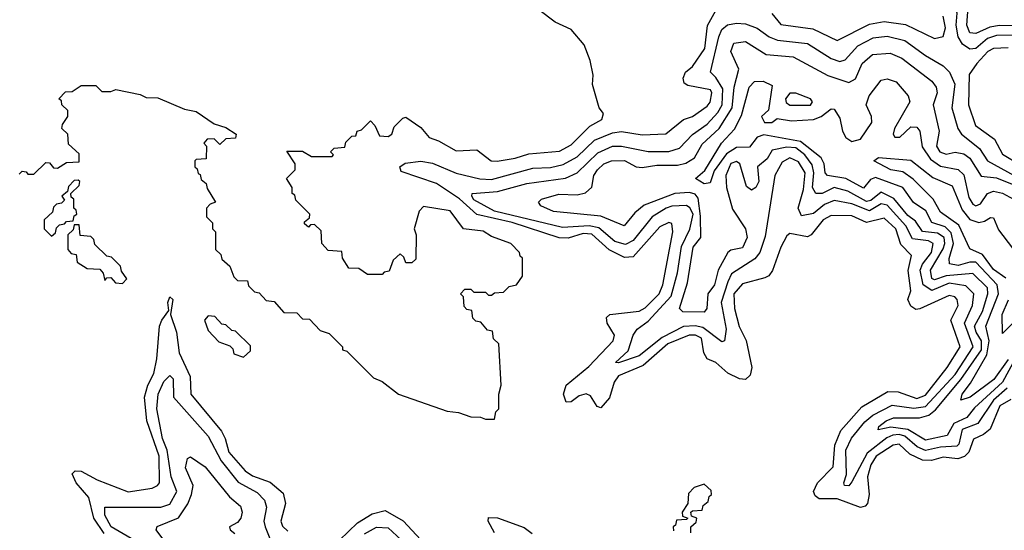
# Model space of a CAD drawing. Extents: x 2494106 to 2685573, y 758056 to 915185.
# Tile 489 of 507: x 2657097 to 2660432, y 882634 to 884363. Entities that reach past the tile are written whole.
import ezdxf

# ---------------------------------------------------------------- set-up
doc = ezdxf.new("R2010")
doc.units = 0

msp = doc.modelspace()

# ---------------------------------------------------------------- linework, layer by layer
at = {"layer": '0CON05XD'}
for points in [[(2660495, 884311.2), (2660405, 884309.8), (2660375, 884299.3), (2660335, 884265.2), (2660315, 884263.8), (2660290.1, 884280.1), (2660275.2, 884305), (2660268.3, 884345), (2660271.9, 884385), (2660264.4, 884404.4), (2660193.7, 884423.7), (2660182.6, 884435), (2660193, 884485), (2660194, 884525), (2660209.9, 884560.1), (2660225, 884578.8), (2660294.3, 884625.7), (2660312.1, 884645), (2660350.4, 884719.6), (2660426.4, 884805), (2660433.5, 884825), (2660427.5, 884872.5), (2660501.6, 884945)], [(2660545, 884339.8), (2660415, 884343.9), (2660382.3, 884337.7), (2660335, 884315.8), (2660315, 884318.8), (2660304.1, 884344.1), (2660308.7, 884405), (2660304.8, 884435), (2660285, 884455.3), (2660245, 884461.8), (2660233.2, 884485), (2660245, 884526.5), (2660305, 884581.2), (2660330, 884630), (2660368.8, 884701.2), (2660445, 884761.2)], [(2657095, 883840), (2657105, 883850), (2657118.3, 883848.3), (2657125, 883840), (2657145, 883840), (2657185, 883880), (2657198.3, 883878.3), (2657211.7, 883861.7), (2657225, 883860), (2657255, 883880), (2657298.3, 883881.7), (2657298.3, 883908.3), (2657261.7, 883941.7), (2657260, 883975), (2657240, 883995), (2657241.7, 884008.3), (2657260, 884035), (2657260, 884055), (2657240, 884075), (2657238.3, 884088.3), (2657230, 884095), (2657251.7, 884118.3), (2657275, 884120), (2657305, 884140), (2657355, 884140), (2657375, 884120), (2657405, 884120), (2657423, 884127), (2657505, 884110), (2657525, 884100), (2657565, 884098.8), (2657655, 884060), (2657695, 884052.5), (2657755, 884010), (2657795, 883997.5), (2657830, 883975), (2657828.3, 883961.7), (2657795, 883960), (2657775, 883940), (2657755, 883960), (2657731.7, 883958.3), (2657720, 883945), (2657730, 883935), (2657728.3, 883891.7), (2657695, 883890), (2657690, 883885), (2657690, 883865), (2657698.3, 883858.3), (2657701.7, 883841.7), (2657708.3, 883838.3), (2657711.7, 883821.7), (2657728.3, 883808.3), (2657731.7, 883791.7), (2657760, 883745), (2657741.7, 883738.3), (2657730, 883725), (2657730, 883695), (2657750, 883675), (2657750, 883655), (2657760, 883645), (2657760, 883585), (2657778.3, 883568.3), (2657781.7, 883551.7), (2657808.3, 883528.3), (2657821.7, 883491.7), (2657835, 883480), (2657868.3, 883478.3), (2657871.7, 883461.7), (2657891.7, 883441.7), (2657908.3, 883438.3), (2657931.7, 883411.7), (2657958.3, 883408.3), (2657991.7, 883371.7), (2658035, 883370), (2658055, 883350), (2658078.3, 883348.3), (2658115, 883310), (2658145, 883300), (2658190, 883255), (2658190, 883245), (2658205, 883240), (2658295, 883150), (2658325, 883137.5), (2658380, 883095), (2658545, 883037.5), (2658583, 883033), (2658625, 883017.5), (2658657, 883017), (2658675, 883010), (2658705, 883010), (2658710, 883035), (2658720, 883045), (2658720, 883095), (2658727.5, 883125), (2658720, 883265), (2658701.7, 883281.7), (2658698.3, 883308.3), (2658681.7, 883311.7), (2658658.3, 883338.3), (2658641.7, 883341.7), (2658631.7, 883351.7), (2658628.3, 883378.3), (2658611.7, 883381.7), (2658601.7, 883391.7), (2658600, 883425), (2658590, 883435), (2658605, 883450), (2658625, 883450), (2658635, 883440), (2658675, 883440), (2658685, 883430), (2658695, 883430), (2658705, 883437.5), (2658735, 883440), (2658755, 883460), (2658780, 883465), (2658800, 883495), (2658800, 883555), (2658791.7, 883561.7), (2658790, 883575), (2658760, 883605), (2658695, 883628.8), (2658666.6, 883646.6), (2658600, 883655), (2658555, 883716), (2658465, 883730), (2658450, 883715), (2658432.5, 883655), (2658440, 883635), (2658438.3, 883551.7), (2658425, 883540), (2658405, 883540), (2658398.3, 883558.3), (2658385, 883570), (2658361.7, 883548.3), (2658348.3, 883511.7), (2658331.7, 883508.3), (2658325, 883500), (2658275, 883500), (2658245, 883520), (2658211.7, 883521.7), (2658190, 883555), (2658188.3, 883578.3), (2658141.7, 883581.7), (2658120, 883605), (2658118.3, 883648.3), (2658095, 883670), (2658081.7, 883668.3), (2658075, 883660), (2658061.7, 883671.7), (2658061.7, 883678.3), (2658078.3, 883691.7), (2658080, 883705), (2658031.7, 883751.7), (2658028.3, 883768.3), (2658020, 883775), (2658020, 883795), (2658000, 883825), (2658030, 883855), (2658030, 883875), (2658001.7, 883918.3), (2658055, 883917.5), (2658085, 883900), (2658155, 883900), (2658160, 883905), (2658150, 883915), (2658161.7, 883928.3), (2658198.3, 883931.7), (2658201.7, 883948.3), (2658221.7, 883968.3), (2658235, 883970), (2658240, 883985), (2658255, 883990), (2658285, 884020), (2658300, 884005), (2658315, 883970), (2658345, 883967.5), (2658357.5, 883975), (2658365, 884000), (2658395, 884030), (2658405, 884032.5), (2658455, 883997.5), (2658483.9, 883963.9), (2658515, 883953.3), (2658575, 883918.8), (2658645, 883922), (2658693.3, 883885), (2658714.4, 883884.4), (2658775, 883893.8), (2658821.1, 883908.9), (2658925, 883917.3), (2658965, 883939.5), (2659027.4, 884002.6), (2659068, 884025), (2659073.8, 884045), (2659060, 884065), (2659036.7, 884143.3), (2659038.8, 884175), (2659028.8, 884225), (2659008.3, 884278.3), (2658965, 884330), (2658910, 884355), (2658855, 884396.7)], [(2659646, 883514), (2659633.9, 883496.1), (2659620.9, 883489.1), (2659545, 883468.8), (2659515.3, 883435), (2659518.2, 883385), (2659533.9, 883323.9), (2659557, 883276.9), (2659576.9, 883185), (2659571.3, 883158.7), (2659555, 883144.4), (2659535, 883146.4), (2659495, 883165.4), (2659455, 883201.8), (2659425, 883214.5), (2659414.3, 883234.3), (2659405.8, 883285), (2659385.8, 883295), (2659364.8, 883295.2), (2659292, 883265), (2659208.2, 883191.8), (2659125, 883156.5), (2659110, 883135), (2659095, 883082.2), (2659065, 883048.1), (2659052.7, 883052.7), (2659029.7, 883089.7), (2659015, 883095.9), (2658991.3, 883088.7), (2658965, 883068.5), (2658947.8, 883067.8), (2658938.5, 883095), (2658947.3, 883125), (2659025, 883188.9), (2659107.3, 883275), (2659111.8, 883295), (2659086.9, 883335), (2659084.5, 883354.4), (2659095.5, 883364.5), (2659195, 883375.8), (2659215, 883387.5), (2659263.2, 883435), (2659275.3, 883465.3), (2659309.1, 883645), (2659305, 883672.5), (2659295, 883676), (2659265, 883661.9), (2659175, 883560.5), (2659145, 883557.7), (2659093.8, 883583.8), (2659035, 883636.9), (2659005, 883638.5), (2658955, 883623.7), (2658923.9, 883623.9), (2658765, 883676.2), (2658645, 883703), (2658586.2, 883756.2), (2658508.4, 883808.4), (2658388.7, 883848.7), (2658384.2, 883865), (2658402.9, 883877.1), (2658455, 883884.2), (2658495, 883877.7), (2658575, 883843.1), (2658655, 883823.8), (2658695, 883822), (2658835, 883860), (2658895, 883862.8), (2658937.1, 883872.9), (2658985, 883899), (2659043.9, 883955), (2659105, 883980.2), (2659135, 883984.3), (2659205, 883973.1), (2659285, 883976.4), (2659344.8, 884025.2), (2659375, 884035.5), (2659425, 884070.4), (2659435, 884084.2), (2659441.2, 884115), (2659436.4, 884125), (2659359.7, 884139.7), (2659347.7, 884147.7), (2659343.5, 884165), (2659351.8, 884185), (2659375, 884204.6), (2659417.7, 884265), (2659426.5, 884343.5), (2659455, 884394.5)], [(2659644.3, 884384.3), (2659675, 884347.3), (2659782.7, 884332.7), (2659865, 884292.1), (2659975, 884347.8), (2660025, 884357.2), (2660097.2, 884347.2), (2660195, 884299.2), (2660225, 884306.2), (2660232, 884335), (2660224.5, 884375)], [(2660441.1, 883115), (2660395.1, 883074.9), (2660341.8, 882995), (2660289.3, 882975), (2660277.6, 882925), (2660271.1, 882918.9), (2660215, 882915.1), (2660165, 882903.9), (2660136.8, 882916.8), (2660095, 882952.2), (2660075, 882958.4), (2660053.7, 882956.3), (2660033.2, 882946.8), (2659966.7, 882895), (2659915, 882798), (2659905, 882784.4), (2659890.8, 882785), (2659888.6, 882795), (2659897.6, 882822.4), (2659895.3, 882905.3), (2659914.6, 882945.4), (2659959.1, 883000.9), (2659986.8, 883023.2), (2660051.9, 883058.1), (2660125, 883047), (2660165, 883052.8), (2660265, 883161), (2660326.2, 883255), (2660297.3, 883335), (2660323.9, 883395), (2660328.6, 883435), (2660301.3, 883461.3), (2660245, 883470.9), (2660186.3, 883446.3), (2660157.2, 883465), (2660147.1, 883515), (2660154.8, 883535), (2660185.5, 883575), (2660190.6, 883605), (2660175, 883613.9), (2660121, 883621), (2660097.9, 883665), (2660035, 883734.8), (2660015, 883739.2), (2659975, 883715.2), (2659915, 883739.8), (2659855, 883750.8), (2659822.4, 883737.6), (2659785, 883706.6), (2659745, 883699.1), (2659733.2, 883725), (2659751.9, 883788.1), (2659757.4, 883845), (2659735, 883881.9), (2659705.3, 883894.7), (2659679.7, 883880.3), (2659654.4, 883835), (2659621.2, 883628.8), (2659603.9, 883575), (2659586.5, 883553.5), (2659507.8, 883502.3), (2659495, 883475.8), (2659473.1, 883405), (2659489.3, 883315), (2659484.2, 883275.8), (2659475, 883272), (2659410.8, 883320.8), (2659385, 883326.4), (2659345, 883323.7), (2659272.8, 883287.2), (2659195, 883224.2), (2659125, 883200.5), (2659115, 883202.5), (2659158.2, 883241.8), (2659175, 883294.2), (2659188.2, 883315), (2659225, 883341.6), (2659303, 883426.9), (2659324.8, 883505.2), (2659338.8, 883595), (2659367, 883653.1), (2659378, 883705), (2659366.2, 883726.2), (2659355, 883733.3), (2659305, 883731.7), (2659286.8, 883725), (2659239.5, 883695), (2659174.3, 883615.7), (2659148.8, 883601.2), (2659112, 883612), (2659058.2, 883658.2), (2659025.1, 883665.1), (2658935, 883659), (2658705.3, 883714.7), (2658635, 883753.4), (2658627.7, 883765), (2658629.4, 883775), (2658715, 883780.9), (2658815, 883808.7), (2658945, 883826.8), (2658985, 883844.7), (2659055, 883912.4), (2659105, 883935.2), (2659135, 883935.2), (2659225, 883916.9), (2659295, 883916.4), (2659331.8, 883928.2), (2659375, 883974.1), (2659425, 884009.7), (2659461.3, 884048.7), (2659476.3, 884075), (2659478.8, 884128.8), (2659455, 884166.9), (2659436.2, 884185), (2659464.8, 884305.2), (2659475, 884329.6), (2659494.3, 884345.7), (2659525, 884351.4), (2659555, 884348.6), (2659594.2, 884334.2), (2659635, 884305.4), (2659663.3, 884293.3), (2659765, 884282.6), (2659845, 884231.3), (2659875, 884221.1), (2659892.4, 884227.6), (2659935.8, 884274.2), (2659987.9, 884302.1), (2660035, 884307.3), (2660095, 884292.9), (2660165, 884241.6), (2660225, 884207.3), (2660245.8, 884185), (2660263.7, 884145), (2660254.2, 884065), (2660274.3, 883994.3), (2660286.2, 883975), (2660347.3, 883927.3), (2660374.7, 883885), (2660465, 883835.5)], [(2660475, 883226.7), (2660425, 883135.6), (2660331, 883049), (2660305, 883015.7), (2660260.7, 882995), (2660237.5, 882955), (2660165, 882939.1), (2660104.6, 882975), (2660046.9, 882983.1), (2660004.3, 882974.3), (2660006.7, 882985), (2660031.9, 883005), (2660056.2, 883015), (2660144.4, 883014.4), (2660176.1, 883023.9), (2660198.3, 883041.7), (2660284.8, 883145), (2660353.8, 883245), (2660354.9, 883274.9), (2660335.9, 883305), (2660330.8, 883325), (2660357.5, 883375), (2660376.3, 883435), (2660374.8, 883454.8), (2660325, 883503.8), (2660235, 883496), (2660195, 883481.9), (2660186.5, 883486.6), (2660181.2, 883515), (2660225, 883586.8), (2660230.4, 883605), (2660227.4, 883625), (2660205, 883640.6), (2660155, 883646.2), (2660131.1, 883681.1), (2660105, 883700.2), (2660057.3, 883757.3), (2660015, 883778.9), (2659979.3, 883750.7), (2659965, 883746.9), (2659902, 883782), (2659855.7, 883794.3), (2659815, 883774.8), (2659793.1, 883775), (2659782.4, 883795), (2659786.4, 883845), (2659781.4, 883871.4), (2659755.9, 883905.9), (2659725, 883929), (2659695, 883931.4), (2659645, 883921.1), (2659627.9, 883892.1), (2659596.2, 883865), (2659599.7, 883815), (2659589.5, 883795), (2659575, 883785.6), (2659558.7, 883798.7), (2659535.3, 883875.2), (2659525, 883882.9), (2659505, 883875.8), (2659487.9, 883835), (2659491.2, 883795), (2659511.4, 883721.4), (2659555.4, 883655), (2659560.6, 883625), (2659545, 883590.7), (2659505, 883582.7), (2659495, 883574.3), (2659463, 883515), (2659449.7, 883465), (2659427.1, 883435), (2659424, 883385), (2659415, 883372.9), (2659343.3, 883373.3), (2659331.5, 883385), (2659358.5, 883471.5), (2659377.6, 883592.4), (2659404.2, 883625), (2659402.8, 883697.2), (2659395, 883758.5), (2659385, 883772.2), (2659365, 883778.2), (2659315.2, 883774.8), (2659211.4, 883735), (2659180.7, 883709.3), (2659144.6, 883665.5), (2659065, 883697.4), (2658905, 883713.8), (2658862.4, 883732.4), (2658853.8, 883745), (2658863.8, 883755), (2658922.6, 883772.6), (2658985, 883770), (2659013.3, 883776.7), (2659034.5, 883795.5), (2659041.8, 883835), (2659053.9, 883855), (2659075, 883874.6), (2659101.2, 883885), (2659145, 883886.4), (2659184.7, 883864.7), (2659205, 883862.2), (2659255, 883870), (2659325, 883870), (2659352.9, 883877.1), (2659382.5, 883895), (2659408.8, 883941.2), (2659465.3, 883995), (2659510.4, 884065), (2659517.1, 884135), (2659532, 884195), (2659505.4, 884255.4), (2659516, 884284), (2659555, 884289.4), (2659625, 884244.7), (2659717, 884237), (2659834.4, 884174.3), (2659905, 884150.4), (2659927.3, 884162.7), (2659950, 884215), (2659985, 884244.7), (2660045, 884250), (2660085, 884232.3), (2660185.6, 884155), (2660201.1, 884135), (2660204.6, 884115), (2660191.1, 884075), (2660210.8, 883985), (2660202.1, 883935), (2660213.1, 883915), (2660235, 883907.3), (2660265.3, 883914.7), (2660295, 883908.8), (2660315, 883894.6), (2660353.3, 883833.3), (2660405, 883827.8), (2660515, 883783.3)], [(2660445, 884267.5), (2660395, 884265.9), (2660375.5, 884255), (2660338, 884215), (2660312.7, 884177.3), (2660310.4, 884075), (2660333.5, 884005), (2660398.5, 883958.5), (2660425, 883908.2), (2660485, 883871.6)], [(2660445, 883212.1), (2660395.7, 883145), (2660315.4, 883085), (2660284.3, 883074.3), (2660288.5, 883095), (2660317.4, 883132.6), (2660372.3, 883227.6), (2660380.4, 883275), (2660369, 883325), (2660412.1, 883435), (2660407.9, 883465), (2660335, 883541.6), (2660315, 883542.3), (2660275, 883530.7), (2660246, 883536), (2660244.7, 883554.7), (2660259.5, 883605), (2660251.7, 883641.7), (2660231.6, 883661.6), (2660186.6, 883676.6), (2660165.9, 883715.9), (2660124.2, 883744.2), (2660088.4, 883795), (2659995, 883829), (2659978.5, 883821.5), (2659955, 883792.7), (2659895, 883824.8), (2659832.9, 883835), (2659824.8, 883845), (2659821.2, 883875), (2659811.2, 883895), (2659740.9, 883950.9), (2659617.1, 883972.9), (2659594.6, 883965), (2659568.9, 883931.1), (2659525, 883930.3), (2659490.9, 883909.1), (2659448.7, 883851.3), (2659435, 883810.6), (2659415, 883806.9), (2659386.2, 883825), (2659417.8, 883852.2), (2659473.6, 883945), (2659518.2, 883991.8), (2659541.7, 884038.3), (2659567.1, 884135), (2659585, 884153.5), (2659614.4, 884154.4), (2659645, 884140), (2659633.3, 884056.7), (2659608.8, 884035), (2659619.2, 884015), (2659643.8, 884015), (2659662, 884028), (2659711, 884021), (2659785, 884024.8), (2659811.8, 884035), (2659845, 884061.4), (2659855, 884060), (2659875, 884029.2), (2659883.8, 883985), (2659894.3, 883964.3), (2659915, 883950.5), (2659945, 883958), (2659983.4, 884015), (2659982.3, 884035), (2659963.8, 884075), (2659973.6, 884105), (2660015, 884158.6), (2660035, 884163.3), (2660065, 884152.2), (2660105.6, 884105), (2660111.5, 884085), (2660059.6, 883995), (2660054.7, 883975), (2660060.6, 883965), (2660078.1, 883965), (2660115, 884000.6), (2660135, 883999.4), (2660145.4, 883985), (2660152.9, 883932.9), (2660181.2, 883891.2), (2660215, 883867.3), (2660275, 883855.3), (2660295, 883837.9), (2660311.3, 883761.3), (2660325, 883737.8), (2660335, 883732.4), (2660350.7, 883739.3), (2660375, 883774.6), (2660395, 883782.3), (2660425, 883776.1), (2660462.9, 883755)], [(2659775, 884073.1), (2659781.5, 884085), (2659775, 884095.5), (2659725, 884114.6), (2659705, 884114.4), (2659690.4, 884095), (2659693, 884083.1), (2659705, 884073.9), (2659775, 884073.1)], [(2660437.1, 883487.2), (2660395, 883516.7), (2660357.7, 883567.7), (2660315, 883587.1), (2660277.4, 883667.4), (2660215, 883711.2), (2660191.1, 883755), (2660122.9, 883822.9), (2660088.3, 883848.3), (2660047.5, 883855), (2659990, 883885), (2660005, 883896.7), (2660115, 883887.5), (2660189.1, 883829.1), (2660255, 883800.6), (2660289.3, 883719.3), (2660315, 883686.9), (2660345, 883676.5), (2660365, 883680.4), (2660385, 883693.1), (2660395, 883692), (2660411.7, 883651.7)], [(2657205, 883630), (2657218.3, 883641.7), (2657221.7, 883658.3), (2657231.7, 883668.3), (2657248.3, 883671.7), (2657255, 883680), (2657278.3, 883681.7), (2657281.7, 883698.3), (2657290, 883705), (2657288.3, 883718.3), (2657280, 883725), (2657280, 883755), (2657271.7, 883761.7), (2657270, 883775), (2657298.3, 883801.7), (2657300, 883815), (2657295, 883820), (2657281.7, 883818.3), (2657261.7, 883798.3), (2657258.3, 883781.7), (2657240, 883765), (2657248.3, 883751.7), (2657238.3, 883741.7), (2657221.7, 883738.3), (2657211.7, 883728.3), (2657208.3, 883711.7), (2657180, 883685), (2657180, 883655), (2657205, 883630)], [(2660453.5, 883076.5), (2660416.9, 883055), (2660383.3, 882976.7), (2660361.5, 882958.5), (2660327.2, 882942.8), (2660311.5, 882898.5), (2660296.2, 882883.8), (2660273.7, 882876.3), (2660225, 882881.1), (2660185, 882870.7), (2660155, 882871), (2660112.1, 882892.1), (2660075, 882925.8), (2660055, 882922.2), (2659998, 882885), (2659979, 882855), (2659968.6, 882815), (2659973.9, 882755), (2659968.8, 882725), (2659960.8, 882715), (2659945, 882711.3), (2659865, 882740.5), (2659805, 882740.6), (2659790.9, 882750.9), (2659785.5, 882765), (2659798.8, 882795), (2659851.4, 882848.6), (2659858.1, 882921.9), (2659878.4, 882971.6), (2659948.6, 883051.4), (2660036.6, 883103.4), (2660072.2, 883102.2), (2660135, 883080), (2660165, 883091.4), (2660237.5, 883185), (2660282.5, 883255), (2660250, 883345), (2660275.3, 883395), (2660272.2, 883415), (2660264, 883425), (2660245, 883428.5), (2660145, 883383.3), (2660132, 883382), (2660115, 883393.1), (2660104.6, 883415), (2660114.6, 883445), (2660106.5, 883513.5), (2660116.7, 883565), (2660081.3, 883601.3), (2660063.9, 883655), (2660025, 883691.1), (2659965, 883676.2), (2659915, 883698.8), (2659845, 883700.3), (2659818.2, 883685), (2659777.8, 883635), (2659765, 883627.7), (2659705, 883639.4), (2659695, 883631.2), (2659675, 883592.5), (2659646, 883514)], [(2657445, 883470), (2657460, 883485), (2657441.7, 883511.7), (2657438.3, 883528.3), (2657408.3, 883558.3), (2657391.7, 883561.7), (2657351.7, 883601.7), (2657348.3, 883618.3), (2657338.3, 883628.3), (2657301.7, 883631.7), (2657298.3, 883668.3), (2657281.7, 883668.3), (2657278.3, 883651.7), (2657260, 883635), (2657260, 883585), (2657271.7, 883571.7), (2657288.3, 883568.3), (2657291.7, 883541.7), (2657325, 883520), (2657368.3, 883518.3), (2657380, 883505), (2657385, 883480), (2657391.7, 883488.3), (2657405, 883490), (2657421.7, 883471.7), (2657445, 883470)], [(2660411.7, 883651.7), (2660459.4, 883589.4)], [(2657383.3, 882623.3), (2657347.7, 882675), (2657330.5, 882745), (2657287.6, 882795), (2657274.5, 882825.5), (2657284.6, 882835.4), (2657305, 882833.9), (2657359.2, 882805), (2657463.7, 882763.6), (2657545, 882776.4), (2657563.5, 882785), (2657570, 882795), (2657569.4, 882885), (2657527.3, 883005), (2657519.3, 883085), (2657530.6, 883125), (2657550.8, 883165), (2657561.8, 883215), (2657570.5, 883325), (2657577.9, 883345), (2657602.3, 883377.7), (2657598.9, 883405), (2657605, 883424), (2657615.4, 883415), (2657607.5, 883365), (2657628, 883305), (2657637.4, 883235), (2657674, 883155), (2657676.9, 883095), (2657779.9, 882969.9), (2657793, 882945), (2657805, 882897.9), (2657860, 882835), (2657885, 882818.1), (2657945, 882796.5), (2657989.4, 882759.4), (2657996.8, 882725), (2657980.8, 882665), (2657987.2, 882647.3), (2658005, 882630.5)], [(2660502.5, 883377.5), (2660425, 883300), (2660424.1, 883364.1), (2660445.3, 883414.7)], [(2657855, 883220), (2657878.3, 883241.7), (2657878.3, 883258.3), (2657828.3, 883308.3), (2657815, 883310), (2657795, 883330), (2657781.7, 883331.7), (2657758.3, 883358.3), (2657735, 883360), (2657722.5, 883345), (2657735, 883310), (2657771.7, 883271.7), (2657808.3, 883258.3), (2657818.3, 883248.3), (2657821.7, 883231.7), (2657855, 883220)], [(2657575, 882712.4), (2657605, 882722.1), (2657629.6, 882765), (2657610.4, 882815), (2657596.9, 882905), (2657581, 882945), (2657561.2, 883045), (2657566.2, 883095), (2657585, 883137.5), (2657605, 883157.5), (2657616.9, 883146.9), (2657617.7, 883085), (2657735, 882952.3), (2657779, 882869), (2657836.8, 882796.8), (2657901.5, 882761.5), (2657925.7, 882735.7), (2657932.6, 882712.6), (2657923.8, 882665), (2657928, 882645), (2657965, 882553.1)], [(2657581.9, 882605), (2657558.8, 882635), (2657563, 882647), (2657635, 882675.5), (2657666.2, 882723.8), (2657678.4, 882755), (2657684.6, 882785), (2657658.8, 882845), (2657665, 882877.5), (2657675, 882882.5), (2657725, 882848.6), (2657807.6, 882747.6), (2657845, 882715.8), (2657850.6, 882695), (2657845.5, 882675), (2657835, 882660.6), (2657808, 882645), (2657810, 882635), (2657825, 882623.1)], [(2659370, 882625), (2659370, 882645), (2659388.3, 882661.7), (2659390, 882675), (2659371.7, 882681.7), (2659370, 882695), (2659375, 882700), (2659408.3, 882701.7), (2659411.7, 882718.3), (2659428.3, 882731.7), (2659431.7, 882748.3), (2659440, 882755), (2659438.3, 882768.3), (2659415, 882790), (2659381.7, 882778.3), (2659361.7, 882758.3), (2659360, 882725), (2659340, 882695), (2659341.7, 882681.7), (2659360, 882675), (2659355, 882670), (2659321.7, 882668.3), (2659318.3, 882651.7), (2659310, 882645), (2659311.7, 882631.7)], [(2657487.7, 882597.7), (2657406.2, 882645), (2657384.7, 882685), (2657385, 882712.5), (2657575, 882712.4)], [(2658180.2, 882599.8), (2658240.6, 882659.4), (2658290.9, 882689.1), (2658335, 882700.7), (2658395.8, 882665.8), (2658485, 882569.5)], [(2658704.5, 882625), (2658684, 882665), (2658685, 882677.5), (2658715, 882675.7), (2658805, 882643.8), (2658833, 882623)], [(2658265, 882621.4), (2658305, 882644.7), (2658345, 882642.2), (2658388.3, 882601.7)]]:
    msp.add_lwpolyline(points, dxfattribs=at)

doc.saveas('drawing.dxf')
